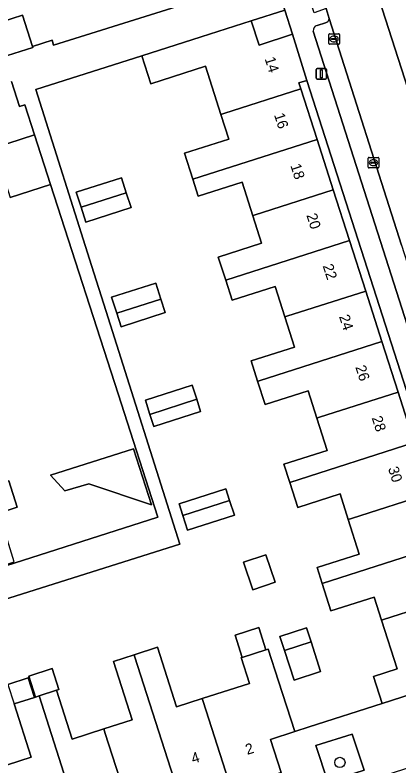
# Model space of a CAD drawing. Extents: x 159716 to 160783, y 383290 to 384031.
# Drawn here: x 160111.9 to 160148.2, y 383580.7 to 383651.8 of the extents above; entities that cross this region are included whole.
import ezdxf

# ---------------------------------------------------------------- set-up
doc = ezdxf.new("R2010")
doc.units = 0
for name, color, linetype in [('IMGEO_Boom', 7, 'Continuous'), ('IMGEO_Erf', 7, 'Continuous'), ('IMGEO_Groenvoorziening', 7, 'Continuous'), ('IMGEO_Kolk', 7, 'Continuous'), ('IMGEO_Lichtmast', 7, 'Continuous'), ('IMGEO_Muur', 7, 'Continuous'), ('IMGEO_Pand', 7, 'Continuous'), ('IMGEO_Pand_nummerreeks', 7, 'Continuous'), ('IMGEO_Parkeervlak_open', 7, 'Continuous'), ('IMGEO_Rijbaan_lokaal_open', 7, 'Continuous'), ('IMGEO_Voetpad_open', 7, 'Continuous')]:
    doc.layers.add(name, color=color, linetype=linetype)

msp = doc.modelspace()

# ---------------------------------------------------------------- linework, layer by layer
at = {"layer": 'IMGEO_Boom'}
msp.add_circle((160142.59, 383580.997), 0.489, dxfattribs=at)
at = {"layer": 'IMGEO_Erf'}
for points in [[(160109.579, 383650.836), (160112.572, 383651.783), (160113.511, 383648.814), (160115.357, 383649.398), (160115.5, 383648.947), (160136.361, 383655.511), (160131.65, 383670.104), (160127.73, 383668.779), (160129.351, 383663.706), (160127.35, 383663.067), (160125.347, 383662.428), (160123.796, 383667.287), (160120.805, 383666.331), (160118.108, 383665.469), (160119.734, 383660.377), (160117.551, 383659.679), (160115.439, 383659.005), (160113.814, 383664.092), (160111.044, 383663.207)], [(160111.173, 383588.394), (160113.104, 383589.012), (160113.694, 383587.165), (160113.795, 383587.197), (160113.163, 383589.178), (160115.373, 383589.884), (160116.005, 383587.905), (160115.775, 383587.831), (160117.255, 383583.21), (160120.253, 383584.169), (160122.946, 383585.031), (160121.173, 383590.573), (160123.129, 383591.199), (160125.331, 383591.903), (160127.13, 383586.281), (160129.574, 383587.063), (160134.038, 383588.492), (160133.26, 383590.924), (160133.341, 383590.95), (160132.67, 383593.047), (160134.93, 383593.77), (160135.601, 383591.673), (160135.804, 383591.738), (160136.778, 383588.694), (160138.317, 383583.945), (160139.674, 383584.374), (160146.592, 383586.591), (160145.77, 383589.148), (160148.014, 383589.865), (160146.54, 383594.474), (160145.842, 383596.66), (160141.753, 383595.354), (160140.922, 383597.955), (160140.443, 383599.451), (160144.431, 383600.727), (160143.379, 383604.016), (160142.609, 383606.426), (160138.611, 383605.148), (160137.851, 383607.526), (160137.3, 383609.25), (160141.391, 383610.559), (160140.412, 383613.62), (160139.583, 383616.21), (160135.509, 383614.908), (160134.807, 383617.104), (160134.194, 383619.023), (160138.288, 383620.331), (160137.371, 383623.2), (160136.455, 383626.068), (160132.399, 383624.771), (160131.786, 383626.691), (160131.09, 383628.868), (160135.186, 383630.177), (160134.352, 383632.786), (160133.334, 383635.97), (160129.19, 383634.645), (160128.678, 383636.249), (160127.896, 383638.693), (160132.087, 383640.033), (160131.338, 383642.375), (160129.878, 383646.942), (160124.688, 383645.283), (160123.842, 383647.93), (160113.81, 383644.725), (160119.09, 383628.068), (160120.476, 383623.696), (160127.456, 383601.679), (160110.764, 383596.41)], [(160109.879, 383639.2), (160113.688, 383640.429), (160112.77, 383643.272), (160112.28, 383643.114), (160111.509, 383645.501)], [(160108.575, 383598.879), (160125.373, 383604.243), (160121.604, 383615.913), (160115.198, 383635.752), (160111.389, 383634.522)], [(160111.27, 383607.66), (160112.063, 383605.173), (160110.311, 383604.614)], [(160108.784, 383580.014), (160113.382, 383581.489), (160111.764, 383586.547)]]:
    msp.add_lwpolyline(points, dxfattribs=at)
for points in [[(160137.393, 383652.245), (160134.204, 383651.225), (160134.948, 383648.933), (160138.096, 383649.97)], [(160139.479, 383645.604), (160138.715, 383645.368), (160138.9, 383644.792), (160140.434, 383640.007), (160141.968, 383635.222), (160143.503, 383630.436), (160145.037, 383625.651), (160146.571, 383620.865), (160148.105, 383616.08), (160149.639, 383611.295), (160151.174, 383606.509), (160152.708, 383601.723), (160154.243, 383596.937), (160154.406, 383596.427), (160155.168, 383596.67)], [(160122.383, 383634.962), (160122.833, 383633.556), (160118.553, 383632.187), (160118.103, 383633.592), (160117.653, 383634.998), (160121.933, 383636.367)], [(160121.887, 383622.269), (160121.476, 383623.553), (160120.99, 383625.074), (160125.166, 383626.409), (160125.652, 383624.888), (160126.063, 383623.604)], [(160124.991, 383612.807), (160124.62, 383613.969), (160124.186, 383615.324), (160128.612, 383616.74), (160129.043, 383615.393), (160129.417, 383614.224)], [(160123.06, 383610.716), (160124.76, 383605.386), (160118.85, 383607.395), (160116.565, 383606.734), (160115.208, 383608.212)], [(160132.612, 383604.409), (160128.186, 383602.993), (160127.74, 383604.388), (160127.381, 383605.509), (160131.806, 383606.925), (160132.163, 383605.812)], [(160135.586, 383600.669), (160136.466, 383598.072), (160134.364, 383597.36), (160133.484, 383599.957)], [(160139.436, 383593.754), (160139.869, 383592.413), (160140.771, 383589.614), (160138.257, 383588.803), (160137.354, 383591.603), (160136.922, 383592.943)]]:
    msp.add_lwpolyline(points, close=True, dxfattribs=at)
at = {"layer": 'IMGEO_Groenvoorziening'}
msp.add_lwpolyline([(160143.76, 383583.685), (160140.33, 383582.591), (160141.45, 383579.17), (160144.88, 383580.264)], close=True, dxfattribs=at)
at = {"layer": 'IMGEO_Kolk'}
for p, q in [((160141.62, 383650.022), (160142.472, 383650.022)), ((160141.545, 383649.096), (160141.545, 383649.948)), ((160141.804, 383649.516), (160141.804, 383649.528)), ((160142.242, 383649.479), (160141.844, 383649.479)), ((160141.847, 383649.565), (160142.245, 383649.565)), ((160142.033, 383649.802), (160142.058, 383649.802)), ((160142.288, 383649.528), (160142.288, 383649.516)), ((160142.546, 383649.948), (160142.546, 383649.096)), ((160142.472, 383649.022), (160141.62, 383649.022)), ((160142.056, 383649.242), (160142.031, 383649.242)), ((160145.277, 383637.379), (160145.277, 383638.231)), ((160145.352, 383638.305), (160146.204, 383638.305)), ((160145.765, 383638.085), (160145.79, 383638.085)), ((160146.278, 383638.231), (160146.278, 383637.379)), ((160146.204, 383637.305), (160145.352, 383637.305)), ((160145.536, 383637.799), (160145.536, 383637.811)), ((160145.974, 383637.762), (160145.576, 383637.762)), ((160145.579, 383637.848), (160145.977, 383637.848)), ((160145.788, 383637.525), (160145.763, 383637.525)), ((160146.02, 383637.811), (160146.02, 383637.799))]:
    msp.add_line(p, q, dxfattribs=at)
for points in [[(160141.62, 383650.022), (160142.472, 383650.022)], [(160141.545, 383649.096), (160141.545, 383649.948)], [(160142.546, 383649.948), (160142.546, 383649.096)], [(160142.472, 383649.022), (160141.62, 383649.022)], [(160145.277, 383637.379), (160145.277, 383638.231)], [(160145.352, 383638.305), (160146.204, 383638.305)], [(160146.278, 383638.231), (160146.278, 383637.379)], [(160146.204, 383637.305), (160145.352, 383637.305)]]:
    msp.add_lwpolyline(points, dxfattribs=at)
for centre, radius, start, end in [((160141.622, 383649.946), 0.0765, 91.55205, 178.44795), ((160141.622, 383649.946), 0.0765, 91.55205, 178.44795), ((160142.47, 383649.946), 0.0765, 1.55205, 88.44795), ((160142.47, 383649.946), 0.0765, 1.55205, 88.44795), ((160141.844, 383649.525), 0.0403, 85.87752, 175.75265), ((160141.841, 383649.515), 0.0366, 178.93798, 274.71019), ((160142.245, 383649.522), 0.043, 264.86636, 352.45326), ((160142.249, 383649.527), 0.0386, 1.73085, 96.63898), ((160141.622, 383649.098), 0.0765, 181.55205, 268.44795), ((160141.622, 383649.098), 0.0765, 181.55205, 268.44795), ((160142.47, 383649.098), 0.0765, 271.55205, 358.44795), ((160142.47, 383649.098), 0.0765, 271.55205, 358.44795), ((160145.354, 383638.229), 0.0765, 91.55205, 178.44795), ((160145.354, 383638.229), 0.0765, 91.55205, 178.44795), ((160146.202, 383638.229), 0.0765, 1.55205, 88.44795), ((160146.202, 383638.229), 0.0765, 1.55205, 88.44795), ((160145.354, 383637.381), 0.0765, 181.55205, 268.44795), ((160145.354, 383637.381), 0.0765, 181.55205, 268.44795), ((160145.576, 383637.808), 0.0403, 85.87752, 175.75265), ((160145.573, 383637.798), 0.0366, 178.93798, 274.71019), ((160145.977, 383637.805), 0.043, 264.86636, 352.45326), ((160145.981, 383637.81), 0.0386, 1.73085, 96.63898), ((160146.202, 383637.381), 0.0765, 271.55205, 358.44795), ((160146.202, 383637.381), 0.0765, 271.55205, 358.44795)]:
    msp.add_arc(centre, radius, start, end, dxfattribs=at)
for centre, major_axis, ratio, start_param, end_param in [((160142.032, 383649.522), (-0.387, 0.002), 0.722429, 4.712389, 7.853982), ((160142.057, 383649.522), (-0.39, 0.002), 0.717154, 1.570796, 4.712389), ((160145.764, 383637.805), (-0.387, 0.002), 0.722429, 4.712389, 7.853982), ((160145.789, 383637.805), (-0.39, 0.002), 0.717154, 1.570796, 4.712389)]:
    msp.add_ellipse(centre, major_axis=major_axis, ratio=ratio, start_param=start_param, end_param=end_param, dxfattribs=at)
at = {"layer": 'IMGEO_Lichtmast'}
for p, q in [((160140.343, 383645.816), (160140.343, 383646.616)), ((160140.343, 383646.616), (160140.343, 383645.816)), ((160140.443, 383646.716), (160141.233, 383646.716)), ((160141.233, 383646.716), (160140.443, 383646.716)), ((160141.333, 383646.616), (160141.333, 383645.816)), ((160141.333, 383645.816), (160141.333, 383646.616)), ((160141.233, 383645.716), (160140.443, 383645.716)), ((160140.443, 383645.716), (160141.233, 383645.716))]:
    msp.add_line(p, q, dxfattribs=at)
msp.add_lwpolyline([(160140.763, 383646.591), (160140.913, 383646.591), (160140.913, 383645.841), (160140.763, 383645.841), (160140.763, 383646.591)], dxfattribs=at)
for centre, start, end in [((160140.443, 383646.616), 90, 180), ((160140.443, 383646.616), 90, 180), ((160141.233, 383646.616), 0, 90), ((160141.233, 383646.616), 360, 90), ((160140.443, 383645.816), 180, 270), ((160140.443, 383645.816), 180, 270), ((160141.233, 383645.816), 270, 0), ((160141.233, 383645.816), 270, 0)]:
    msp.add_arc(centre, 0.1, start, end, dxfattribs=at)
at = {"layer": 'IMGEO_Muur'}
msp.add_lwpolyline([(160139.674, 383584.374), (160146.631, 383586.617)], dxfattribs=at)
at = {"layer": 'IMGEO_Pand'}
for points in [[(160110.518, 383647.867), (160110.546, 383647.779), (160113.539, 383648.726), (160113.511, 383648.814), (160112.572, 383651.783), (160109.579, 383650.836)], [(160138.096, 383649.97), (160134.948, 383648.933), (160134.204, 383651.225), (160129.46, 383649.725), (160123.842, 383647.93), (160124.688, 383645.283), (160129.878, 383646.942), (160131.338, 383642.375), (160131.607, 383642.462), (160138.9, 383644.792), (160138.715, 383645.368), (160139.479, 383645.604)], [(160138.9, 383644.792), (160131.607, 383642.462), (160131.338, 383642.375), (160132.087, 383640.033), (160127.896, 383638.693), (160128.678, 383636.249), (160140.434, 383640.007)], [(160113.688, 383640.429), (160109.879, 383639.2), (160111.389, 383634.522), (160115.198, 383635.752)], [(160140.434, 383640.007), (160128.678, 383636.249), (160129.19, 383634.645), (160133.334, 383635.97), (160134.352, 383632.786), (160134.496, 383632.832), (160141.968, 383635.222)], [(160122.383, 383634.962), (160121.933, 383636.367), (160117.653, 383634.998), (160118.103, 383633.592)], [(160141.968, 383635.222), (160134.496, 383632.832), (160134.352, 383632.786), (160135.186, 383630.177), (160131.09, 383628.868), (160131.786, 383626.691), (160143.503, 383630.436)], [(160122.383, 383634.962), (160118.103, 383633.592), (160118.553, 383632.187), (160122.833, 383633.556)], [(160143.503, 383630.436), (160131.786, 383626.691), (160132.399, 383624.771), (160136.455, 383626.068), (160137.371, 383623.2), (160137.577, 383623.266), (160145.037, 383625.651)], [(160121.476, 383623.553), (160125.652, 383624.888), (160125.166, 383626.409), (160120.99, 383625.074)], [(160145.037, 383625.651), (160137.577, 383623.266), (160137.371, 383623.2), (160138.288, 383620.331), (160134.194, 383619.023), (160134.807, 383617.104), (160134.958, 383617.153), (160146.571, 383620.865)], [(160125.652, 383624.888), (160121.476, 383623.553), (160121.887, 383622.269), (160126.063, 383623.604)], [(160146.571, 383620.865), (160134.958, 383617.153), (160134.807, 383617.104), (160135.509, 383614.908), (160139.583, 383616.21), (160140.412, 383613.62), (160140.661, 383613.7), (160148.105, 383616.08)], [(160129.043, 383615.393), (160128.612, 383616.74), (160124.186, 383615.324), (160124.62, 383613.969)], [(160148.105, 383616.08), (160140.661, 383613.7), (160140.412, 383613.62), (160141.391, 383610.559), (160137.3, 383609.25), (160137.851, 383607.526), (160149.639, 383611.295)], [(160129.043, 383615.393), (160124.62, 383613.969), (160124.991, 383612.807), (160129.417, 383614.224)], [(160149.639, 383611.295), (160137.851, 383607.526), (160138.611, 383605.148), (160142.609, 383606.426), (160143.379, 383604.016), (160143.696, 383604.117), (160151.174, 383606.509)], [(160115.208, 383608.212), (160116.565, 383606.734), (160118.85, 383607.395), (160124.76, 383605.386), (160123.06, 383610.716)], [(160110.311, 383604.614), (160112.063, 383605.173), (160111.27, 383607.66), (160098.624, 383603.627), (160098.789, 383603.111), (160098.028, 383602.867), (160099.456, 383598.422), (160102.586, 383599.437), (160103.294, 383597.238), (160108.146, 383598.742), (160108.575, 383598.879), (160108.547, 383598.968), (160111.782, 383600)], [(160132.163, 383605.812), (160131.806, 383606.925), (160127.381, 383605.509), (160127.74, 383604.388)], [(160151.174, 383606.509), (160143.696, 383604.117), (160143.379, 383604.016), (160144.431, 383600.727), (160140.443, 383599.451), (160140.922, 383597.955), (160152.708, 383601.723)], [(160132.163, 383605.812), (160127.74, 383604.388), (160128.186, 383602.993), (160132.612, 383604.409)], [(160152.708, 383601.723), (160140.922, 383597.955), (160141.753, 383595.354), (160145.842, 383596.66), (160146.54, 383594.474), (160146.728, 383594.535), (160154.243, 383596.937)], [(160136.466, 383598.072), (160135.586, 383600.669), (160133.484, 383599.957), (160134.364, 383597.36)], [(160156.559, 383592.314), (160155.168, 383596.67), (160154.406, 383596.427), (160154.243, 383596.937), (160146.728, 383594.535), (160146.54, 383594.474), (160148.014, 383589.865), (160145.77, 383589.148), (160146.592, 383586.591), (160154.151, 383589.022), (160153.426, 383591.293)], [(160133.341, 383590.95), (160135.601, 383591.673), (160134.93, 383593.77), (160132.67, 383593.047)], [(160137.354, 383591.603), (160139.869, 383592.413), (160139.436, 383593.754), (160136.922, 383592.943)], [(160137.354, 383591.603), (160138.257, 383588.803), (160140.771, 383589.614), (160139.869, 383592.413)], [(160129.668, 383586.771), (160129.574, 383587.063), (160127.13, 383586.281), (160125.331, 383591.903), (160123.129, 383591.199), (160123.201, 383590.972), (160127.413, 383577.807), (160132.058, 383579.298)], [(160136.778, 383588.694), (160135.804, 383591.738), (160135.601, 383591.673), (160133.341, 383590.95), (160133.26, 383590.924), (160134.038, 383588.492), (160129.574, 383587.063), (160129.668, 383586.771), (160132.058, 383579.298), (160132.413, 383579.412), (160132.658, 383578.65), (160137.039, 383580.058), (160136.027, 383583.189), (160138.317, 383583.945)], [(160123.201, 383590.972), (160123.129, 383591.199), (160121.173, 383590.573), (160122.946, 383585.031), (160120.253, 383584.169), (160120.392, 383583.735), (160122.766, 383576.315), (160127.413, 383577.807)], [(160113.795, 383587.197), (160114.128, 383587.304), (160115.775, 383587.831), (160116.005, 383587.905), (160115.373, 383589.884), (160113.163, 383589.178)], [(160111.764, 383586.547), (160113.694, 383587.165), (160113.104, 383589.012), (160111.173, 383588.394)], [(160120.392, 383583.735), (160120.253, 383584.169), (160117.255, 383583.21), (160115.775, 383587.831), (160114.128, 383587.304), (160118.121, 383574.824), (160122.766, 383576.315)], [(160114.128, 383587.304), (160113.795, 383587.197), (160113.694, 383587.165), (160111.764, 383586.547), (160113.382, 383581.489), (160108.784, 383580.014), (160110.383, 383574.974), (160112.582, 383575.673), (160113.591, 383572.527), (160118.042, 383573.959), (160117.797, 383574.72), (160118.121, 383574.824)]]:
    msp.add_lwpolyline(points, close=True, dxfattribs=at)
at = {"layer": 'IMGEO_Parkeervlak_open'}
for points in [[(160141.47, 383668.37), (160156.009, 383623.174), (160157.01, 383620.063), (160159.349, 383612.791), (160160.958, 383607.539), (160165.063, 383594.734)], [(160148.415, 383629.989), (160141.576, 383651.473)], [(160141.248, 383651.051), (160140.43, 383650.813)], [(160140.081, 383650.261), (160156.603, 383598.576), (160158.444, 383593.145)]]:
    msp.add_lwpolyline(points, dxfattribs=at)
for centre, radius, start, end in [((160141.062, 383651.534), 0.518, 291.08181, 353.20583), ((160140.56, 383650.344), 0.487, 105.5441, 189.84995)]:
    msp.add_arc(centre, radius, start, end, dxfattribs=at)
at = {"layer": 'IMGEO_Rijbaan_lokaal_open'}
msp.add_lwpolyline([(160141.47, 383668.37), (160138.962, 383676.438), (160133.948, 383675.056), (160139.151, 383659.043), (160139.483, 383658.043), (160141.29, 383652.4), (160141.576, 383651.473), (160148.415, 383629.989), (160151.141, 383621.545), (160156.009, 383623.174)], close=True, dxfattribs=at)
at = {"layer": 'IMGEO_Voetpad_open'}
for points in [[(160128.426, 383680.973), (160129.915, 383675.538), (160131.65, 383670.104), (160136.361, 383655.511), (160136.509, 383655.053), (160137.393, 383652.245), (160138.096, 383649.97), (160139.479, 383645.604), (160155.168, 383596.67), (160156.559, 383592.314), (160157.321, 383590.056), (160158.044, 383583.381)], [(160141.576, 383651.473), (160141.29, 383652.4), (160140.166, 383652.01), (160138.333, 383657.7)], [(160110.764, 383596.41), (160127.456, 383601.679), (160120.476, 383623.696), (160119.09, 383628.068), (160113.81, 383644.725), (160123.842, 383647.93), (160129.46, 383649.725), (160134.204, 383651.225), (160137.393, 383652.245), (160136.509, 383655.053), (160136.361, 383655.511), (160115.5, 383648.947), (160115.357, 383649.398), (160113.511, 383648.814), (160113.539, 383648.726), (160110.546, 383647.779)], [(160140.43, 383650.813), (160141.248, 383651.051)], [(160158.444, 383593.145), (160156.603, 383598.576), (160140.081, 383650.261)], [(160111.509, 383645.501), (160112.28, 383643.114), (160112.77, 383643.272), (160113.688, 383640.429), (160115.198, 383635.752), (160121.604, 383615.913), (160125.373, 383604.243), (160108.575, 383598.879)], [(160138.368, 383577.062), (160158.044, 383583.381), (160157.321, 383590.056), (160154.151, 383589.022), (160146.592, 383586.591), (160139.674, 383584.374), (160138.317, 383583.945), (160136.027, 383583.189), (160137.039, 383580.058), (160132.658, 383578.65), (160118.042, 383573.959), (160113.591, 383572.527), (160111.384, 383571.818), (160106.718, 383570.449)]]:
    msp.add_lwpolyline(points, dxfattribs=at)
msp.add_lwpolyline([(160140.33, 383582.591), (160143.76, 383583.685), (160144.88, 383580.264), (160141.45, 383579.17)], close=True, dxfattribs=at)
for centre, radius, start, end in [((160141.062, 383651.534), 0.518, 291.08181, 353.20583), ((160140.56, 383650.344), 0.487, 105.5441, 189.84995)]:
    msp.add_arc(centre, radius, start, end, dxfattribs=at)

# ---------------------------------------------------------------- texts
at = {"layer": 'IMGEO_Pand_nummerreeks'}
for s, rotation, p in [('14', 287.85315, (160135.465, 383647.655)), ('16', 287.84742, (160136.354, 383642.338)), ('18', 287.84742, (160137.899, 383637.539)), ('20', 287.84742, (160139.415, 383632.83)), ('22', 287.84742, (160140.957, 383628.04)), ('24', 287.84742, (160142.502, 383623.241)), ('26', 287.84742, (160144.046, 383618.445)), ('28', 287.84742, (160145.591, 383613.646)), ('30', 287.84742, (160147.135, 383608.85)), ('2', 17.7445, (160133.829, 383581.708)), ('4', 17.7445, (160128.707, 383580.863))]:
    msp.add_text(s, height=1, rotation=rotation, dxfattribs=at).set_placement(p)

doc.saveas('drawing.dxf')
